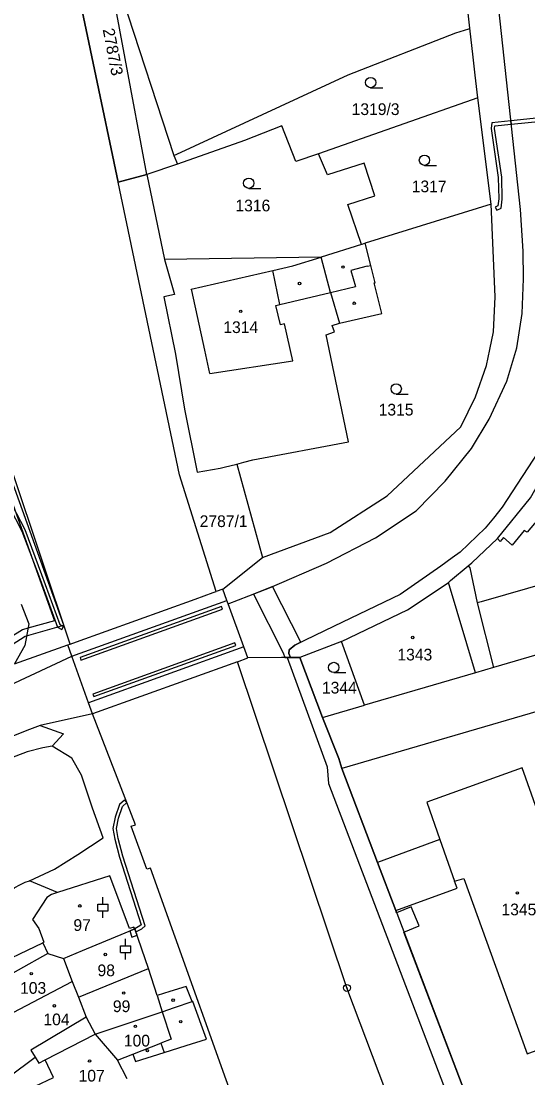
# Model space of a CAD drawing. Extents: x -644096 to -634268, y -1141430 to -1133463.
# Drawn here: x -639122 to -639048.5, y -1138132 to -1137978.7 of the extents above; entities that cross this region are included whole.
import ezdxf

# ---------------------------------------------------------------- set-up
doc = ezdxf.new("R2010")
doc.units = 0
for name, color, linetype in [('_CIVIL_CONSTRUCTION', 7, 'Continuous'), ('B_Hranice _3D', 7, 'Continuous'), ('M_Svah_Nasyp', 7, 'Continuous'), ('M_Svah_Zarez', 7, 'Continuous'), ('spodek_zarez', 7, 'Continuous'), ('svrsek_osa_sjezdy', 7, 'Continuous'), ('svrsek_osa_terminal_VRT', 7, 'Continuous'), ('svrsek_osa_VRT', 7, 'Continuous'), ('terminal_VRT', 7, 'Continuous')]:
    doc.layers.add(name, color=color, linetype=linetype)

msp = doc.modelspace()

# ---------------------------------------------------------------- linework, layer by layer
at = {"layer": '_CIVIL_CONSTRUCTION'}
for radius in [0.5, 0.0303]:
    msp.add_circle((-639074.75, -1138118.99), radius, dxfattribs=at)
at = {"layer": 'B_Hranice _3D'}
for points in [[(-639107.95, -1138002.03), (-639103.78, -1138000.92), (-639110.05, -1137967.22), (-639114.47, -1137969.11), (-639114.8, -1137969.27)], [(-639053.23, -1138005.68), (-639053.01, -1138006.12), (-639052.39, -1138005.81), (-639052.21, -1138004.49), (-639052.3, -1138001.31), (-639053.33, -1137994.24), (-639053.29, -1137993.87), (-639050.9, -1137993.63), (-639050.95, -1137993.13), (-639053.75, -1137993.41), (-639053.83, -1137994.26), (-639052.8, -1138001.35), (-639052.71, -1138004.47), (-639052.85, -1138005.49)], [(-639050.95, -1137993.13), (-639050.9, -1137993.63), (-639043.06, -1137992.83), (-639043.12, -1137992.33)], [(-639115.89, -1138066.53), (-639116.37, -1138066.26), (-639119.02, -1138059.01), (-639121.44, -1138052.48), (-639123.28, -1138048.97), (-639125.19, -1138045.87), (-639126.79, -1138044.97), (-639132.14, -1138043.29), (-639132.88, -1138043.3), (-639132.36, -1138043.76), (-639126.99, -1138045.43), (-639125.55, -1138046.25), (-639123.72, -1138049.21), (-639121.9, -1138052.68), (-639119.48, -1138059.19), (-639116.77, -1138066.6), (-639116.13, -1138066.97)], [(-639121.26, -1138067.88), (-639115.82, -1138066.33), (-639123.39, -1138045.34), (-639131.74, -1138043.62), (-639131.79, -1138043.29), (-639132.13, -1138043.29), (-639132.81, -1138043.3), (-639132.6, -1138044.46), (-639124.14, -1138046.2), (-639117.2, -1138065.68), (-639121.05, -1138066.78), (-639121.85, -1138067.01), (-639123.6, -1138068.11), (-639124.66, -1138069.7), (-639125.96, -1138070.77), (-639121.43, -1138067.93)], [(-639083.77, -1138071.04), (-639082.96, -1138071.03), (-639083.17, -1138070.46), (-639083.14, -1138069.89), (-639082.33, -1138069.24), (-639081.43, -1138068.81), (-639085.53, -1138060.7), (-639085.98, -1138060.89), (-639088.33, -1138061.81), (-639084, -1138070.36)], [(-639107.02, -1138091.72), (-639107.74, -1138092.37), (-639108.38, -1138094.22), (-639108.7, -1138095.86), (-639108.42, -1138097.41), (-639107.76, -1138100.02), (-639104.6, -1138109.82), (-639104.78, -1138109.97), (-639105.53, -1138110.39), (-639105.37, -1138110.85), (-639104.5, -1138110.39), (-639104.02, -1138109.98), (-639107.28, -1138099.88), (-639107.94, -1138097.31), (-639108.2, -1138095.86), (-639107.9, -1138094.36), (-639107.3, -1138092.65), (-639106.69, -1138092.09)], [(-639105.96, -1138111.6), (-639105.2, -1138111.34), (-639105.53, -1138110.39), (-639106.27, -1138110.7)]]:
    msp.add_lwpolyline(points, close=True, dxfattribs=at)
msp.add_lwpolyline([(-639047.54, -1138158.15), (-639054.44, -1138142.5), (-639058.43, -1138132.08), (-639066.48, -1138110.87), (-639064.29, -1138109.99), (-639065.41, -1138107.21), (-639067.54, -1138108.06), (-639067.67, -1138107.72), (-639070.32, -1138100.76), (-639075.51, -1138087.11), (-639075.92, -1138085.7), (-639078.3, -1138079.75), (-639081.59, -1138071.01), (-639082.96, -1138071.03), (-639083.42, -1138071.03), (-639077.62, -1138086.87), (-639077.42, -1138089.32), (-639057.78, -1138140.82), (-639050.65, -1138158.91), (-639041.01, -1138179)], dxfattribs=at)
at = {"layer": 'M_Svah_Nasyp'}
for p, q in [((-639082.61, -1138014.18), (-639078.47, -1138012.93)), ((-639077.15, -1138018.05), (-639078.47, -1138012.93)), ((-639097.33, -1138017.58), (-639085.49, -1138014.85)), ((-639085.49, -1138014.85), (-639082.61, -1138014.18)), ((-639084.49, -1138019.81), (-639085.49, -1138014.85)), ((-639071.8, -1138014.24), (-639074.17, -1138014.83)), ((-639074.17, -1138014.83), (-639073.53, -1138017.18)), ((-639071.8, -1138014.24), (-639071.3, -1138014.12)), ((-639097.28, -1138017.77), (-639097.33, -1138017.58)), ((-639095.39, -1138026.4), (-639097.28, -1138017.77)), ((-639084.49, -1138019.81), (-639077.15, -1138018.05)), ((-639077.15, -1138018.05), (-639073.53, -1138017.18)), ((-639077.15, -1138018.05), (-639075.81, -1138022.48)), ((-639085.07, -1138019.95), (-639084.49, -1138019.81)), ((-639084.41, -1138022.74), (-639085.07, -1138019.95)), ((-639083.83, -1138022.6), (-639084.41, -1138022.74)), ((-639082.6, -1138027.98), (-639083.83, -1138022.6)), ((-639094.64, -1138029.79), (-639095.39, -1138026.4)), ((-639094.64, -1138029.79), (-639082.6, -1138027.98)), ((-639045.66, -1138049.37), (-639048.62, -1138052.85)), ((-639052.03, -1138053.6), (-639052.51, -1138054.19)), ((-639050.78, -1138054.73), (-639052.03, -1138053.6)), ((-639049.04, -1138052.58), (-639050.78, -1138054.73)), ((-639048.62, -1138052.85), (-639049.04, -1138052.58)), ((-639052.51, -1138054.19), (-639052.93, -1138053.76)), ((-639041.36, -1138058.95), (-639055.26, -1138062.92)), ((-639056.09, -1138073.25), (-639060.02, -1138060.12)), ((-639114.65, -1138070.84), (-639092.16, -1138062.73)), ((-639114.01, -1138068.76), (-639096.79, -1138062.55)), ((-639096.79, -1138062.55), (-639094.14, -1138061.6)), ((-639094.14, -1138061.6), (-639093.71, -1138061.44)), ((-639092.93, -1138063.63), (-639113.48, -1138071.04)), ((-639113.34, -1138071.43), (-639092.79, -1138064.03)), ((-639092.79, -1138064.03), (-639092.93, -1138063.63)), ((-639055.26, -1138062.92), (-639055.84, -1138063.08)), ((-639114.9, -1138069.08), (-639114.01, -1138068.76)), ((-639091.02, -1138068.91), (-639111.61, -1138076.33)), ((-639090.89, -1138069.26), (-639091.02, -1138068.91)), ((-639089.71, -1138069.47), (-639112.27, -1138077.59)), ((-639111.49, -1138076.68), (-639090.89, -1138069.26)), ((-639113.48, -1138071.04), (-639113.34, -1138071.43)), ((-639090.65, -1138071.64), (-639111.69, -1138079.22)), ((-639111.61, -1138076.33), (-639111.49, -1138076.68)), ((-639061.27, -1138097.42), (-639059.13, -1138103.5)), ((-639102.29, -1138120.06), (-639101.56, -1138122.43)), ((-639101.56, -1138122.43), (-639100.27, -1138126.44)), ((-639112.59, -1138123.22), (-639120.64, -1138128.01)), ((-639105.81, -1138128.59), (-639101.74, -1138127.01)), ((-639100.27, -1138126.44), (-639101.74, -1138127.01)), ((-639101.74, -1138127.01), (-639101.26, -1138128.33)), ((-639120.64, -1138128.01), (-639119.99, -1138129.03))]:
    msp.add_line(p, q, dxfattribs=at)
at = {"layer": 'M_Svah_Zarez'}
for centre in [(-639075.34, -1138014.35), (-639081.63, -1138016.74), (-639073.7, -1138019.6), (-639090.16, -1138020.78), (-639065.21, -1138068.12), (-639050.01, -1138105.19), (-639113.51, -1138107.07), (-639109.81, -1138114.13), (-639120.56, -1138116.93), (-639107.13, -1138119.72), (-639099.97, -1138120.76), (-639117.19, -1138121.58), (-639098.87, -1138123.89), (-639105.45, -1138124.54), (-639103.7, -1138128.1), (-639112.1, -1138129.58)]:
    msp.add_circle(centre, 0.175, dxfattribs=at)
at = {"layer": 'spodek_zarez'}
msp.add_circle((-638683.07, -1137056.85), 1378.08, dxfattribs=at)
at = {"layer": 'svrsek_osa_sjezdy'}
for p, q in [((-639071.31, -1137988.32), (-639069.56, -1137988.32)), ((-639063.5, -1137999.59), (-639061.75, -1137999.59)), ((-639089, -1138002.93), (-639087.25, -1138002.93)), ((-639067.6, -1138032.79), (-639065.85, -1138032.79)), ((-639076.67, -1138073.22), (-639074.92, -1138073.22)), ((-639110.16, -1138106.8), (-639110.16, -1138105.8)), ((-639110.91, -1138106.8), (-639109.41, -1138106.8)), ((-639110.91, -1138107.8), (-639110.91, -1138106.8)), ((-639109.41, -1138107.8), (-639109.41, -1138106.8)), ((-639110.91, -1138107.8), (-639109.41, -1138107.8)), ((-639110.16, -1138108.8), (-639110.16, -1138107.8)), ((-639106.87, -1138112.85), (-639106.87, -1138111.85)), ((-639107.62, -1138112.85), (-639106.12, -1138112.85)), ((-639107.62, -1138113.85), (-639107.62, -1138112.85)), ((-639106.12, -1138113.85), (-639106.12, -1138112.85)), ((-639107.62, -1138113.85), (-639106.12, -1138113.85)), ((-639106.87, -1138114.85), (-639106.87, -1138113.85))]:
    msp.add_line(p, q, dxfattribs=at)
for centre in [(-639071.31, -1137987.57), (-639063.5, -1137998.84), (-639089, -1138002.18), (-639067.6, -1138032.04), (-639076.67, -1138072.47)]:
    msp.add_circle(centre, 0.75, dxfattribs=at)
at = {"layer": 'svrsek_osa_terminal_VRT'}
msp.add_arc((-642050.26, -1145189.6), 8802.25, 41.413152, 75.317049, dxfattribs=at)
at = {"layer": 'terminal_VRT'}
for p, q in [((-639107.38, -1137975.18), (-639099.86, -1137998.17)), ((-639055.77, -1137989.8), (-639078.88, -1137997.93)), ((-639053.81, -1138005.21), (-639055.77, -1137989.8)), ((-639099.86, -1137998.17), (-639099.34, -1137999.42)), ((-639099.34, -1137999.42), (-639103.78, -1138000.92)), ((-639103.78, -1138000.92), (-639107.95, -1138002.03)), ((-639103.78, -1138000.92), (-639101.23, -1138013.24)), ((-639053.81, -1138005.21), (-639072.1, -1138010.91)), ((-639090.73, -1138042.94), (-639086.99, -1138056.51)), ((-639092.75, -1138061.1), (-639086.99, -1138056.51)), ((-639075.56, -1138068.69), (-639081.59, -1138071.01)), ((-639072.21, -1138077.96), (-639075.56, -1138068.69)), ((-639114.65, -1138070.84), (-639115.23, -1138069.2)), ((-639082.96, -1138071.03), (-639081.59, -1138071.01)), ((-639081.59, -1138071.01), (-639078.3, -1138079.75)), ((-639034.82, -1138075.27), (-639075.51, -1138087.11)), ((-639078.3, -1138079.75), (-639072.21, -1138077.96)), ((-639111.69, -1138079.22), (-639119.27, -1138080.88)), ((-639075.51, -1138087.11), (-639070.32, -1138100.76)), ((-639070.32, -1138100.76), (-639067.67, -1138107.72)), ((-639116.73, -1138105.15), (-639120.83, -1138103.45)), ((-639103.54, -1138116.17), (-639105.53, -1138110.39)), ((-639118.9, -1138112.44), (-639118.15, -1138114)), ((-639118.15, -1138114), (-639115.89, -1138114.72)), ((-639115.89, -1138114.72), (-639114.6, -1138118.05)), ((-639113.72, -1138120.31), (-639103.54, -1138116.17)), ((-639114.6, -1138118.05), (-639113.72, -1138120.31)), ((-639118.56, -1138129.42), (-639111.28, -1138125.69)), ((-639111.28, -1138125.69), (-639108.05, -1138129.46)), ((-639106.66, -1138132.19), (-639108.05, -1138129.46))]:
    msp.add_line(p, q, dxfattribs=at)
for points in [[(-639046.54, -1137933.69), (-639047.69, -1137934.4), (-639049.03, -1137935.66), (-639047.72, -1137948.29), (-639042.3, -1138000.14), (-639041.13, -1138015.48), (-639041.4, -1138020.23), (-639042.4, -1138026.9), (-639044.49, -1138034.44), (-639046.35, -1138040.17), (-639052.24, -1138049.21), (-639053.5, -1138050.82), (-639054.7, -1138052.27), (-639058.33, -1138055.73), (-639059.46, -1138056.57), (-639061.15, -1138057.77), (-639067.03, -1138061.89), (-639076.61, -1138066.49), (-639082.33, -1138069.24), (-639083.14, -1138069.89), (-639083.17, -1138070.46), (-639082.96, -1138071.03)], [(-639092, -1138063.24), (-639085.98, -1138060.89), (-639077.71, -1138057.31), (-639070.6, -1138053.63), (-639064.73, -1138049.72), (-639060.49, -1138045.42), (-639056.7, -1138040.7), (-639054.1, -1138036.41), (-639051.57, -1138030.92), (-639050.12, -1138026.1), (-639049.34, -1138021.1), (-639049.12, -1138016.08), (-639049.17, -1138012.06), (-639049.57, -1138006.01), (-639053.43, -1137970.08), (-639055.79, -1137948.51)], [(-639056.9, -1137979.7), (-639057.92, -1137970.51), (-639059.45, -1137956.79)], [(-639107.95, -1138002.03), (-639114.8, -1137969.27), (-639114.47, -1137969.11)], [(-639099.86, -1137998.17), (-639099.44, -1137997.97), (-639074.58, -1137986.45), (-639058.94, -1137980.35), (-639057.05, -1137979.76), (-639056.9, -1137979.7)], [(-639055.77, -1137989.8), (-639056.14, -1137986.5), (-639056.43, -1137983.87), (-639056.9, -1137979.7)], [(-639078.88, -1137997.93), (-639082.17, -1137999.04), (-639084.22, -1137993.84), (-639089.62, -1137995.99), (-639099.34, -1137999.42)], [(-639072.62, -1138011.08), (-639074.62, -1138005.26), (-639070.71, -1138004.03), (-639072.24, -1137999.29), (-639077.55, -1138000.97), (-639078.88, -1137997.93)], [(-639092.75, -1138061.1), (-639093.71, -1138061.44), (-639099.06, -1138044.52), (-639107.95, -1138002.03)], [(-639086.99, -1138056.51), (-639077.17, -1138052.88), (-639068.92, -1138047.56), (-639058.24, -1138037.54), (-639056.08, -1138033.2), (-639054.49, -1138028.62), (-639054.01, -1138026.31), (-639053.49, -1138023.75), (-639053.25, -1138018.66), (-639053.81, -1138005.21)], [(-639072.62, -1138011.08), (-639078.47, -1138012.93), (-639101.23, -1138013.24)], [(-639072.1, -1138010.91), (-639072.57, -1138011.06), (-639072.62, -1138011.08)], [(-639069.71, -1138021.1), (-639070.81, -1138016.65), (-639070.68, -1138016.62), (-639071.3, -1138014.12), (-639072.1, -1138010.91)], [(-639101.23, -1138013.24), (-639099.77, -1138018.32), (-639101.32, -1138018.66), (-639099.64, -1138027), (-639098.33, -1138035), (-639096.46, -1138044.14), (-639093.14, -1138043.56), (-639092.57, -1138043.41), (-639090.73, -1138042.94)], [(-639090.73, -1138042.94), (-639089.7, -1138042.67), (-639088.43, -1138042.35), (-639074.54, -1138039.7), (-639077.78, -1138024.18), (-639076.58, -1138023.76), (-639076.88, -1138022.82), (-639075.81, -1138022.48), (-639069.71, -1138021.1)], [(-639057.16, -1138057.72), (-639056.61, -1138057.26), (-639052.93, -1138053.76), (-639048.14, -1138047.84), (-639045.86, -1138043.81), (-639045.21, -1138042.53), (-639044.32, -1138040.87), (-639041.34, -1138032.33)], [(-639115.23, -1138069.2), (-639114.9, -1138069.08), (-639123.26, -1138044.07)], [(-639075.56, -1138068.69), (-639065.95, -1138064.12), (-639060.23, -1138060.26), (-639060.02, -1138060.12), (-639059.72, -1138059.87), (-639057.16, -1138057.72)], [(-639057.16, -1138057.72), (-639056.9, -1138058.02), (-639055.84, -1138063.08), (-639053.49, -1138072.49)], [(-639092, -1138063.24), (-639092.16, -1138062.73), (-639092.75, -1138061.1)], [(-639122.04, -1138063.29), (-639120.93, -1138066.12), (-639121.51, -1138069.26), (-639123.01, -1138071.95), (-639115.23, -1138069.2)], [(-639089.12, -1138071.09), (-639089.71, -1138069.47), (-639092, -1138063.24)], [(-639028.12, -1138065.04), (-639028.39, -1138065.12), (-639038.09, -1138067.97), (-639053.49, -1138072.49)], [(-639180.16, -1138122.82), (-639179.92, -1138122.63), (-639177.98, -1138120.33), (-639170.51, -1138110.5), (-639169.9, -1138109.72), (-639164.96, -1138103.49), (-639159.91, -1138097.22), (-639156.66, -1138095.03), (-639148.56, -1138089.53), (-639143.24, -1138085.83), (-639137.38, -1138081.93), (-639132.32, -1138078.98), (-639127.32, -1138076.57), (-639123.65, -1138075.04), (-639114.65, -1138070.84)], [(-639111.69, -1138079.22), (-639112.27, -1138077.59), (-639114.65, -1138070.84)], [(-638977.16, -1138380.58), (-638974.99, -1138375.93), (-638973.71, -1138350.27), (-638975.16, -1138329.87), (-638977.07, -1138318.95), (-638979.84, -1138308.41), (-638986.84, -1138289.76), (-638992.37, -1138277.57), (-638999.46, -1138264.28), (-639026.47, -1138218.81), (-639028.3, -1138215.4), (-639040.18, -1138195.5), (-639047.43, -1138182.74), (-639055.7, -1138166.39), (-639064.43, -1138146.38), (-639074.75, -1138118.99), (-639090.65, -1138071.64), (-639089.12, -1138071.09)], [(-639082.96, -1138071.03), (-639084.24, -1138071.04), (-639089.12, -1138071.09)], [(-639053.49, -1138072.49), (-639056.09, -1138073.25), (-639072.21, -1138077.96)], [(-639088.7, -1138142.33), (-639103.25, -1138101.58), (-639103.79, -1138101.75), (-639106.06, -1138095.49), (-639105.44, -1138095.29), (-639111.69, -1138079.22)], [(-639078.3, -1138079.75), (-639075.92, -1138085.7), (-639075.51, -1138087.11)], [(-639119.27, -1138080.88), (-639120.8, -1138081.46), (-639125.83, -1138083.45), (-639133.62, -1138087.36), (-639143.09, -1138093.84), (-639145.88, -1138096.25), (-639154.31, -1138105.08), (-639157.3, -1138108.62), (-639159.94, -1138112.53), (-639161.13, -1138115.15), (-639161.96, -1138119.83), (-639161.88, -1138124.88), (-639161.4, -1138126.62), (-639160.26, -1138128.93), (-639159.39, -1138130.34), (-639142.4, -1138146.06)], [(-639119.27, -1138080.88), (-639115.87, -1138082.1), (-639117.53, -1138083.91)], [(-639117.53, -1138083.91), (-639118.87, -1138084.11), (-639121.15, -1138084.71), (-639125.49, -1138086.38), (-639129.5, -1138088.17), (-639130.04, -1138088.46), (-639132.31, -1138089.78), (-639136, -1138092.02), (-639138.78, -1138093.98), (-639144.88, -1138098.78)], [(-639120.83, -1138103.45), (-639117.17, -1138101.75), (-639113.82, -1138099.63), (-639110.12, -1138097.21), (-639111.66, -1138092.87), (-639113.27, -1138088.12), (-639114.67, -1138085.62), (-639117.53, -1138083.91)], [(-639034.61, -1138111.22), (-639042.86, -1138104.7), (-639043.02, -1138104.77), (-639049.33, -1138087.04), (-639063.17, -1138092.01), (-639061.27, -1138097.42), (-639070.32, -1138100.76)], [(-639105.53, -1138110.39), (-639105.66, -1138110.16), (-639106.3, -1138110.37), (-639109.17, -1138102.71), (-639116.73, -1138105.15)], [(-639137.69, -1138109.7), (-639132.47, -1138106.49), (-639131.24, -1138108.78), (-639122.92, -1138104.44), (-639122.94, -1138104.39), (-639122.23, -1138104.02), (-639121.45, -1138103.62), (-639120.83, -1138103.45)], [(-639067.67, -1138107.72), (-639058.78, -1138104.49), (-639059.13, -1138103.5), (-639057.8, -1138103.11), (-639048.58, -1138128.57), (-639041.69, -1138125.98), (-639041, -1138127.89), (-639037.03, -1138126.45), (-639037.72, -1138124.54), (-639030.63, -1138122.05)], [(-639116.73, -1138105.15), (-639117.63, -1138105.44), (-639118.31, -1138105.87), (-639120.38, -1138109.05), (-639119.46, -1138110.38), (-639118.71, -1138112.35), (-639118.9, -1138112.44)], [(-639067.67, -1138107.72), (-639058.43, -1138132.08), (-639054.44, -1138142.5)], [(-639115.89, -1138114.72), (-639113.13, -1138113.57), (-639105.53, -1138110.39)], [(-639128.72, -1138124.03), (-639126.71, -1138122.7), (-639128.6, -1138119.39), (-639127.95, -1138118.86), (-639126.62, -1138116.53), (-639126.81, -1138116.21), (-639118.9, -1138112.44)], [(-639118.15, -1138114), (-639126.82, -1138118.81), (-639124.09, -1138123.01), (-639114.6, -1138118.05)], [(-639097.22, -1138120.97), (-639098.06, -1138118.77), (-639100.46, -1138119.5), (-639102.29, -1138120.06), (-639103.54, -1138116.17)], [(-639113.72, -1138120.31), (-639112.59, -1138123.22), (-639111.28, -1138125.69)], [(-639111.28, -1138125.69), (-639101.56, -1138122.43), (-639099.75, -1138121.82), (-639097.22, -1138120.97)], [(-639108.05, -1138129.46), (-639105.81, -1138128.59), (-639105.45, -1138129.65), (-639101.26, -1138128.33), (-639098.07, -1138127.32), (-639095.14, -1138126.4), (-639097.13, -1138120.94), (-639097.22, -1138120.97)], [(-639123.82, -1138131.88), (-639119.99, -1138129.03), (-639119.46, -1138129.88), (-639118.56, -1138129.42)], [(-639115.14, -1138136.47), (-639116.58, -1138133.5), (-639119.21, -1138134.79), (-639120, -1138133.25), (-639117.33, -1138131.96), (-639118.56, -1138129.42)]]:
    msp.add_lwpolyline(points, dxfattribs=at)

# ---------------------------------------------------------------- texts
at = {"layer": 'svrsek_osa_VRT'}
msp.add_text('2787/3', height=1.7, rotation=281, dxfattribs=at).set_placement((-639110.2, -1137979.87))
for s, p in [('1319/3', (-639074.07, -1137992.29)), ('1317', (-639065.35, -1138003.5)), ('1316', (-639090.93, -1138006.27)), ('1314', (-639092.69, -1138023.93)), ('1315', (-639070.15, -1138035.9)), ('2787/1', (-639096.12, -1138052.09)), ('1343', (-639067.43, -1138071.45)), ('1344', (-639078.38, -1138076.25)), ('1345', (-639052.33, -1138108.44)), ('97', (-639114.44, -1138110.71)), ('98', (-639110.94, -1138117.28)), ('103', (-639122.18, -1138119.83)), ('99', (-639108.71, -1138122.49)), ('104', (-639118.79, -1138124.4)), ('100', (-639107.12, -1138127.48)), ('107', (-639113.69, -1138132.57))]:
    msp.add_text(s, height=1.7, dxfattribs=at).set_placement(p)

doc.saveas('drawing.dxf')
